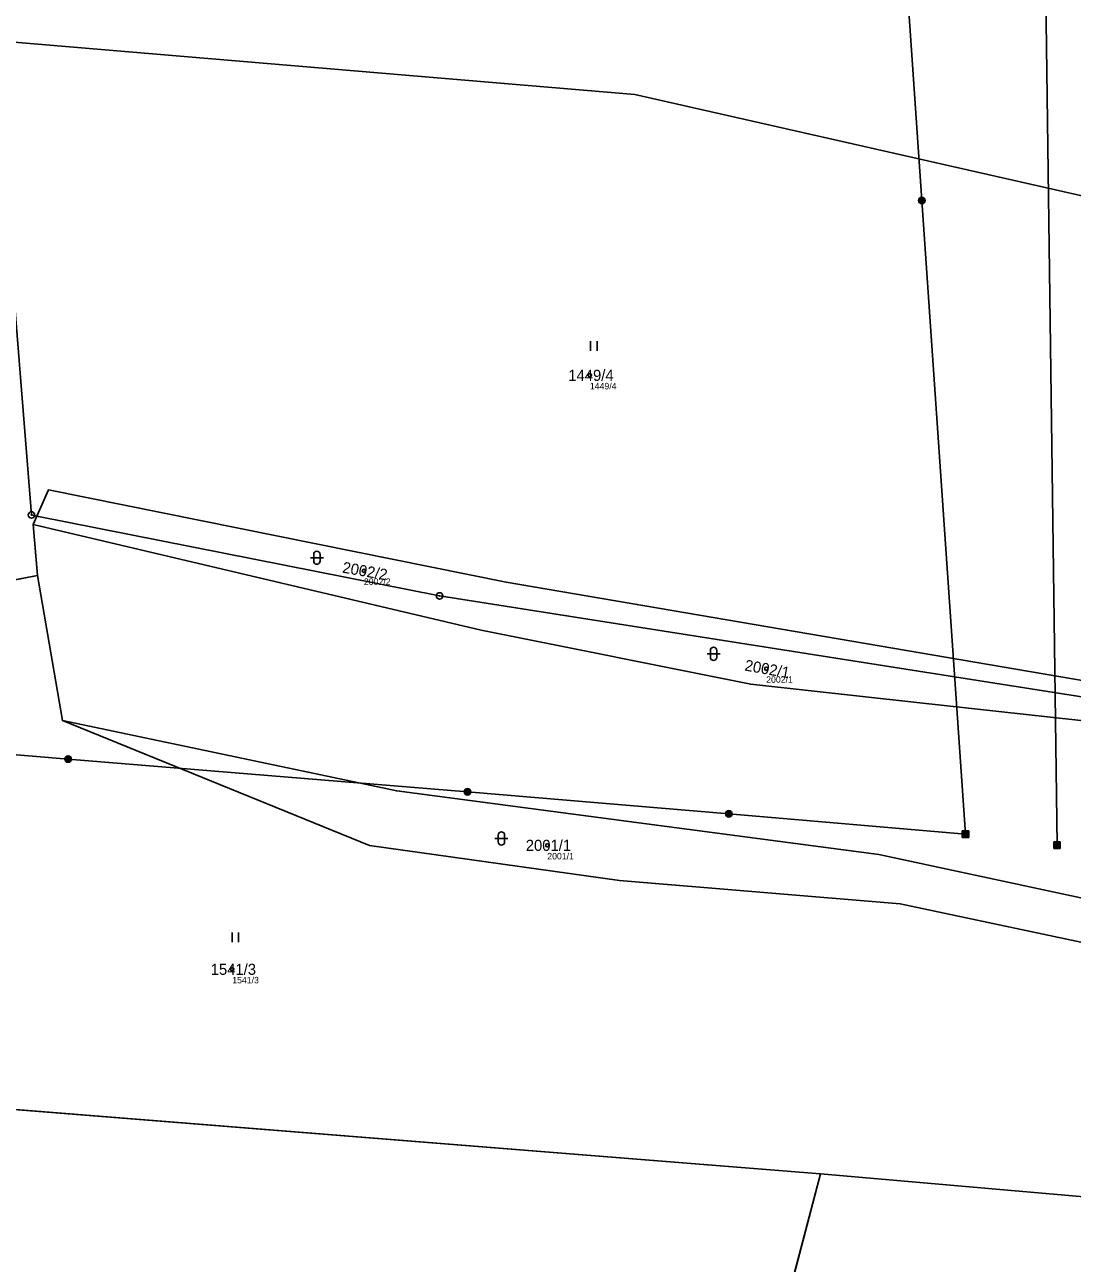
# Model space of a CAD drawing. Extents: x -653098 to -649479, y -997642 to -992666.
# Drawn here: x -650114.6 to -649953.9, y -995861.6 to -995671.6 of the extents above; entities that cross this region are included whole.
import ezdxf

# ---------------------------------------------------------------- set-up
doc = ezdxf.new("R2010")
doc.units = 0
for name, color, linetype in [('Definiční body', 7, 'Continuous'), ('Hranice parcel', 7, 'Continuous'), ('Parcelní čísla', 7, 'Continuous'), ('Polygon parcely', 7, 'Continuous'), ('Poz předměty', 7, 'Continuous'), ('Značky bodu BP', 7, 'Continuous'), ('Značky kultur', 7, 'Continuous')]:
    doc.layers.add(name, color=color, linetype=linetype)

msp = doc.modelspace()

# ---------------------------------------------------------------- linework, layer by layer
at = {"layer": 'Definiční body'}
for centre in [(-650027.89, -995725.39), (-650062.57, -995755.39), (-650000.83, -995770.41), (-650034.43, -995797.5), (-650082.78, -995816.52)]:
    msp.add_circle(centre, 0.25, dxfattribs=at)
at = {"layer": 'Hranice parcel'}
for p, q in [((-650112.77, -995746.99), (-650113.34, -995748.27)), ((-650113.34, -995748.27), (-650112.65, -995756.08)), ((-650165.58, -995766.39), (-650112.65, -995756.08)), ((-650112.65, -995756.08), (-650108.85, -995778.36)), ((-650129.52, -995836.97), (-649992.52, -995847.89)), ((-649992.52, -995847.89), (-650003.25, -995888.94))]:
    msp.add_line(p, q, dxfattribs=at)
for points in [[(-650124.78, -995673.56), (-650020.97, -995682.32), (-649929.57, -995703.04)], [(-650122.83, -995680.49), (-650117.31, -995700.12), (-650113.6, -995746.82), (-650112.77, -995746.99)], [(-650112.77, -995746.99), (-650110.98, -995742.98), (-650040.73, -995757.15), (-649943.31, -995773.76), (-649939.33, -995774.29)], [(-649939.39, -995776.78), (-650050.95, -995759.24), (-650112.77, -995746.99)], [(-649755.52, -995801.03), (-649820.75, -995796.06), (-649862.74, -995790.17), (-649906.4, -995784.88), (-649940.4, -995779.69), (-649977.7, -995775.61), (-650003.19, -995772.78), (-650044.56, -995764.49), (-650113.34, -995748.27)], [(-649914.4, -995820.9), (-649936.38, -995815.76), (-649980.29, -995806.46), (-650023.32, -995802.89), (-650061.73, -995797.5), (-650108.85, -995778.36)], [(-650108.85, -995778.36), (-650057.54, -995789.15), (-650021.89, -995793.85), (-649983.54, -995798.93), (-649939.92, -995808.25), (-649909.51, -995813.94), (-649908.07, -995814.16)], [(-649916.7, -995854.53), (-649928.05, -995853.51), (-649992.52, -995847.89)]]:
    msp.add_lwpolyline(points, dxfattribs=at)
at = {"layer": 'Polygon parcely'}
for points in [[(-650035.78, -995584.75), (-650068.48, -995515.99), (-650076.95, -995519.05), (-650073.27, -995528.86), (-650075.17, -995529.5), (-650087.68, -995533.71), (-650174.27, -995562.85), (-650178.78, -995563.92), (-650141.05, -995633.57), (-650133.5, -995650.78), (-650124.78, -995673.56), (-650020.97, -995682.32), (-649929.57, -995703.04), (-649925.07, -995697.17), (-649910.07, -995680.62), (-649903.34, -995669.67), (-650007.19, -995660.68), (-650039.2, -995650.56), (-650063.14, -995617.6)], [(-649943.31, -995773.76), (-649939.33, -995774.29), (-649938.07, -995725.74), (-649935.45, -995712.94), (-649934.83, -995709.91), (-649929.57, -995703.04), (-650020.97, -995682.32), (-650124.78, -995673.56), (-650122.83, -995680.49), (-650117.31, -995700.12), (-650113.6, -995746.82), (-650112.77, -995746.99), (-650110.98, -995742.98), (-650040.73, -995757.15)], [(-650174.69, -995712.37), (-650167.63, -995735.83), (-650165.58, -995766.39), (-650112.65, -995756.08), (-650113.34, -995748.27), (-650112.77, -995746.99), (-650113.6, -995746.82), (-650117.31, -995700.12), (-650122.83, -995680.49), (-650184.09, -995696.93)], [(-649939.33, -995774.29), (-649943.31, -995773.76), (-650040.73, -995757.15), (-650110.98, -995742.98), (-650112.77, -995746.99), (-650050.95, -995759.24), (-649939.39, -995776.78)], [(-649939.39, -995776.78), (-650050.95, -995759.24), (-650112.77, -995746.99), (-650113.34, -995748.27), (-650044.56, -995764.49), (-650003.19, -995772.78), (-649977.7, -995775.61), (-649940.4, -995779.69), (-649906.4, -995784.88), (-649862.74, -995790.17), (-649820.75, -995796.06), (-649755.52, -995801.03)], [(-649817.73, -995825.08), (-649792.59, -995829.17), (-649784.79, -995821.92), (-649783.44, -995820.67), (-649764.01, -995809.55), (-649755.52, -995801.03), (-649820.75, -995796.06), (-649862.74, -995790.17), (-649906.4, -995784.88), (-649940.4, -995779.69), (-649977.7, -995775.61), (-650003.19, -995772.78), (-650044.56, -995764.49), (-650113.34, -995748.27), (-650112.65, -995756.08), (-650108.85, -995778.36), (-650057.54, -995789.15), (-650021.89, -995793.85), (-649983.54, -995798.93), (-649939.92, -995808.25), (-649909.51, -995813.94), (-649908.07, -995814.16), (-649868.47, -995820.27), (-649836.22, -995823.46)], [(-650129.52, -995836.97), (-649992.52, -995847.89), (-649928.05, -995853.51), (-649916.7, -995854.53), (-649914.4, -995820.9), (-649936.38, -995815.76), (-649980.29, -995806.46), (-650023.32, -995802.89), (-650061.73, -995797.5), (-650108.85, -995778.36), (-650112.65, -995756.08), (-650165.58, -995766.39), (-650166.34, -995811.88), (-650166.5, -995821.78), (-650167.14, -995833.97)], [(-649908.07, -995814.16), (-649909.51, -995813.94), (-649939.92, -995808.25), (-649983.54, -995798.93), (-650021.89, -995793.85), (-650057.54, -995789.15), (-650108.85, -995778.36), (-650061.73, -995797.5), (-650023.32, -995802.89), (-649980.29, -995806.46), (-649936.38, -995815.76), (-649914.4, -995820.9), (-649908.1, -995821.69)], [(-649984.27, -995907.9), (-649969.93, -995907.16), (-649969.58, -995913.82), (-649967.37, -995913.86), (-649962.89, -995917.98), (-649933.77, -995920.82), (-649914.38, -995923.21), (-649851.89, -995930.94), (-649847.1, -995926.95), (-649839.72, -995920.81), (-649835.12, -995861.88), (-649916.7, -995854.53), (-649928.05, -995853.51), (-649992.52, -995847.89), (-650003.25, -995888.94), (-650003.16, -995891.04), (-650002.38, -995908.81)]]:
    msp.add_lwpolyline(points, close=True, dxfattribs=at)
msp.add_lwpolyline([(-650003.25, -995888.94), (-649992.52, -995847.89), (-650129.52, -995836.97), (-650129.39, -995844.94), (-650128.76, -995885.07)], dxfattribs=at)
at = {"layer": 'Poz předměty'}
for p, q in [((-649956.19, -995797.48), (-649958.78, -995602.04)), ((-649976.95, -995698.56), (-649983.46, -995604.06)), ((-649970.24, -995795.78), (-649976.95, -995698.56)), ((-650165.64, -995779.44), (-650107.96, -995784.26)), ((-650107.96, -995784.26), (-650046.68, -995789.28)), ((-650006.57, -995792.66), (-650046.68, -995789.28)), ((-649970.24, -995795.78), (-650006.57, -995792.66)), ((-649970.74, -995795.28), (-649969.74, -995795.28)), ((-649970.74, -995796.28), (-649970.74, -995795.28)), ((-649970.54, -995796.28), (-649970.54, -995795.28)), ((-649970.34, -995796.28), (-649970.34, -995795.28)), ((-649970.14, -995796.28), (-649970.14, -995795.28)), ((-649969.94, -995796.28), (-649969.94, -995795.28)), ((-649969.74, -995796.28), (-649969.74, -995795.28)), ((-649970.74, -995795.48), (-649969.74, -995795.48)), ((-649970.74, -995795.68), (-649969.74, -995795.68)), ((-649970.74, -995795.88), (-649969.74, -995795.88)), ((-649970.74, -995796.08), (-649969.74, -995796.08)), ((-649970.74, -995796.28), (-649969.74, -995796.28)), ((-649956.69, -995796.98), (-649955.69, -995796.98)), ((-649956.69, -995797.98), (-649956.69, -995796.98)), ((-649956.69, -995797.18), (-649955.69, -995797.18)), ((-649956.49, -995797.98), (-649956.49, -995796.98)), ((-649956.29, -995797.98), (-649956.29, -995796.98)), ((-649956.09, -995797.98), (-649956.09, -995796.98)), ((-649955.89, -995797.98), (-649955.89, -995796.98)), ((-649955.69, -995797.98), (-649955.69, -995796.98)), ((-649956.69, -995797.38), (-649955.69, -995797.38)), ((-649956.69, -995797.58), (-649955.69, -995797.58)), ((-649956.69, -995797.78), (-649955.69, -995797.78)), ((-649956.69, -995797.98), (-649955.69, -995797.98))]:
    msp.add_line(p, q, dxfattribs=at)
for centre, radius in [((-649976.95, -995698.56), 0.5), ((-649976.95, -995698.56), 0.4), ((-649976.95, -995698.56), 0.3), ((-649976.95, -995698.56), 0.2), ((-649976.95, -995698.56), 0.1), ((-650107.96, -995784.26), 0.5), ((-650107.96, -995784.26), 0.4), ((-650107.96, -995784.26), 0.3), ((-650107.96, -995784.26), 0.2), ((-650107.96, -995784.26), 0.1), ((-650046.68, -995789.28), 0.5), ((-650046.68, -995789.28), 0.4), ((-650046.68, -995789.28), 0.3), ((-650046.68, -995789.28), 0.2), ((-650046.68, -995789.28), 0.1), ((-650006.57, -995792.66), 0.5), ((-650006.57, -995792.66), 0.4), ((-650006.57, -995792.66), 0.3), ((-650006.57, -995792.66), 0.2), ((-650006.57, -995792.66), 0.1)]:
    msp.add_circle(centre, radius, dxfattribs=at)
at = {"layer": 'Značky bodu BP'}
for centre, radius in [((-650113.6, -995746.82), 0.5), ((-650113.6, -995746.82), 0.0303), ((-650050.95, -995759.24), 0.5), ((-650050.95, -995759.24), 0.0303)]:
    msp.add_circle(centre, radius, dxfattribs=at)
at = {"layer": 'Značky kultur'}
for p, q in [((-650027.77, -995721.64), (-650027.77, -995720.14)), ((-650026.77, -995721.64), (-650026.77, -995720.14)), ((-650070.78, -995753.38), (-650068.78, -995753.38)), ((-650070.28, -995752.88), (-650070.28, -995753.88)), ((-650069.28, -995753.88), (-650069.28, -995752.88)), ((-650009.9, -995768.12), (-650007.9, -995768.12)), ((-650009.4, -995767.62), (-650009.4, -995768.62)), ((-650008.4, -995768.62), (-650008.4, -995767.62)), ((-650042.47, -995796.45), (-650040.47, -995796.45)), ((-650041.97, -995795.95), (-650041.97, -995796.95)), ((-650040.97, -995796.95), (-650040.97, -995795.95)), ((-650082.8, -995812.36), (-650082.8, -995810.86)), ((-650081.8, -995812.36), (-650081.8, -995810.86))]:
    msp.add_line(p, q, dxfattribs=at)
for centre, start, end in [((-650069.78, -995752.88), 0, 180), ((-650069.78, -995753.88), 180, 359.9879), ((-650008.9, -995767.62), 0, 180), ((-650008.9, -995768.62), 180, 359.9879), ((-650041.47, -995795.95), 0, 180), ((-650041.47, -995796.95), 180, 359.9879)]:
    msp.add_arc(centre, 0.5, start, end, dxfattribs=at)

# ---------------------------------------------------------------- texts
at = {"layer": 'Definiční body'}
for s, p in [('1449/4', (-650027.89, -995727.55)), ('2002/2', (-650062.57, -995757.55)), ('2002/1', (-650000.83, -995772.57)), ('2001/1', (-650034.43, -995799.66)), ('1541/3', (-650082.78, -995818.68))]:
    msp.add_text(s, height=1, dxfattribs=at).set_placement(p)
at = {"layer": 'Parcelní čísla'}
for s, p in [('1449/4', (-650031.2, -995726.24)), ('2001/1', (-650037.73, -995798.35)), ('1541/3', (-650086.08, -995817.37))]:
    msp.add_text(s, height=1.7, dxfattribs=at).set_placement(p)
for s, p in [('2002/2', (-650065.97, -995755.65)), ('2002/1', (-650004.23, -995770.67))]:
    msp.add_text(s, height=1.7, rotation=350, dxfattribs=at).set_placement(p)

doc.saveas('drawing.dxf')
